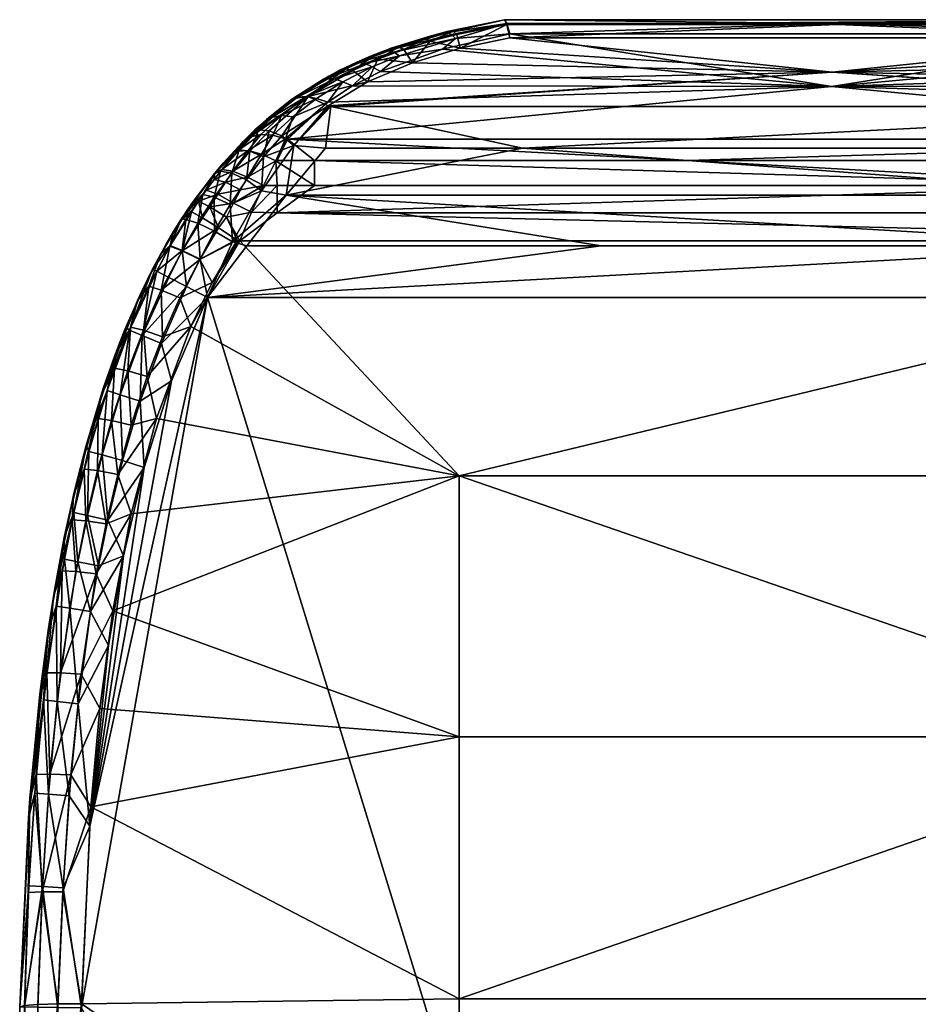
# Model space of a CAD drawing. Header units: metres. Extents: x -0.339 to 0.339, y -0.348 to 0.285.
# Tile 533 of 656: x -0.339 to -0.289, y 0.08 to 0.134. Entities that reach past the tile are written whole.
import ezdxf

# ---------------------------------------------------------------- set-up
doc = ezdxf.new("R2010")
doc.units = ezdxf.units.M
doc.header["$LTSCALE"] = 0.001
doc.header["$MEASUREMENT"] = 0

msp = doc.modelspace()

# ---------------------------------------------------------------- meshes
mesh = msp.add_polyface()
corners = [(-0.3164, 0.133078, 0.68952), (-0.318367, 0.132453, 0.68545), (-0.318409, 0.132437, 0.690208), (-0.319147, 0.131831, 0.68366), (-0.319473, 0.131949, 0.684316), (-0.31799, 0.132508, 0.684828), (-0.31724, 0.131646, 0.683037), (-0.316259, 0.132823, 0.684614), (-0.314611, 0.132438, 0.683827), (-0.314859, 0.132969, 0.690944), (-0.315079, 0.133196, 0.690408), (-0.318271, 0.13223, 0.691538), (-0.317712, 0.132368, 0.684175), (-0.316494, 0.132979, 0.685265), (-0.315328, 0.133362, 0.686259), (-0.312038, 0.133811, 0.689698), (-0.315328, 0.133362, 0.686259), (-0.314994, 0.133373, 0.685634), (-0.318569, 0.132316, 0.690959), (-0.315285, 0.133316, 0.689833), (-0.3164, 0.133078, 0.68952), (-0.312172, 0.134013, 0.688545), (-0.312175, 0.134013, 0.688487), (-0.312042, 0.133754, 0.685507), (-0.314796, 0.133205, 0.684985), (-0.318367, 0.132453, 0.68545), (-0.319704, 0.130592, 0.681986), (-0.312173, 0.134013, 0.686809), (-0.315585, 0.132395, 0.691725), (-0.317952, 0.132028, 0.692073), (-0.318997, 0.131152, 0.693227), (-0.311884, 0.133233, 0.690712), (-0.320187, 0.131656, 0.691689), (-0.319551, 0.131998, 0.690208), (-0.318409, 0.132437, 0.690208), (-0.328516, 0.118726, 0.676634), (-0.32635, 0.121559, 0.676889), (-0.306855, 0.121559, 0.676889), (-0.302079, 0.126264, 0.698757), (-0.324117, 0.127431, 0.697725), (-0.322631, 0.126264, 0.698757), (-0.294162, 0.130332, 0.694219), (-0.3219, 0.129475, 0.695255), (-0.324117, 0.127431, 0.697725)]
mesh.append_faces([[corners[k] for k in face] for face in [(0, 1, 2, 2), (3, 4, 5, 5), (6, 7, 8, 8), (9, 10, 11, 11), (7, 12, 13, 13), (14, 1, 0, 0), (15, 10, 9, 9), (16, 17, 13, 13), (7, 6, 12, 12), (18, 19, 20, 20), (21, 20, 19, 19), (22, 14, 0, 0), (23, 8, 24, 24), (16, 13, 25, 25), (25, 5, 4, 4), (18, 11, 10, 10), (26, 3, 6, 6), (16, 27, 17, 17), (28, 29, 30, 30), (28, 31, 9, 9), (17, 7, 13, 13), (17, 23, 24, 24), (18, 32, 11, 11), (33, 2, 1, 1), (34, 18, 20, 20), (29, 9, 11, 11), (29, 28, 9, 9), (18, 10, 19, 19), (35, 36, 37, 37), (13, 5, 25, 25), (13, 12, 5, 5), (3, 12, 6, 6), (3, 5, 12, 12), (8, 7, 24, 24), (17, 24, 7, 7), (38, 39, 40, 40), (41, 42, 43, 43)]])
mesh = msp.add_polyface()
corners = [(-0.275832, 0.133233, 0.690712), (-0.311884, 0.133233, 0.690712), (-0.294162, 0.130332, 0.694219), (-0.311187, 0.126944, 0.678937), (-0.276529, 0.124346, 0.677665), (-0.324184, 0.124346, 0.677665), (-0.306855, 0.121559, 0.676889), (-0.276529, 0.121559, 0.676889), (-0.322631, 0.126264, 0.698757), (-0.322631, 0.124891, 0.699556), (-0.277416, 0.124891, 0.699556), (-0.312042, 0.133754, 0.685507), (-0.293858, 0.133753, 0.685506), (-0.311884, 0.133014, 0.684401), (-0.26598, 0.129232, 0.680629), (-0.321736, 0.129232, 0.680629), (-0.328516, 0.118726, 0.676634), (-0.312172, 0.134013, 0.688545), (-0.312038, 0.133811, 0.689698), (-0.293858, 0.133812, 0.689696), (-0.260974, 0.121843, 0.700271), (-0.324687, 0.123387, 0.700067), (-0.326742, 0.121843, 0.700271), (-0.312175, 0.134013, 0.686856), (-0.312175, 0.134013, 0.688487), (-0.293858, 0.134013, 0.687677), (-0.312172, 0.134013, 0.688545), (-0.315285, 0.133316, 0.689833), (-0.312038, 0.133811, 0.689698), (-0.315585, 0.132395, 0.691725), (-0.275832, 0.133014, 0.684401), (-0.311884, 0.133233, 0.690712), (-0.275832, 0.133233, 0.690712), (-0.318997, 0.131152, 0.693227), (-0.314859, 0.132969, 0.690944), (-0.311884, 0.133233, 0.690712), (-0.312042, 0.133754, 0.685507), (-0.314994, 0.133373, 0.685634), (-0.312173, 0.134013, 0.686809), (-0.312173, 0.134013, 0.686809), (-0.275543, 0.134013, 0.686809), (-0.312175, 0.134013, 0.688487), (-0.312175, 0.134013, 0.686856), (-0.315328, 0.133362, 0.686259), (-0.311884, 0.133014, 0.684401), (-0.314611, 0.132438, 0.683827), (-0.32053, 0.130363, 0.694181), (-0.315079, 0.133196, 0.690408), (-0.302079, 0.126264, 0.698757), (-0.312175, 0.134013, 0.688487), (-0.3164, 0.133078, 0.68952), (-0.312175, 0.134013, 0.686856), (-0.315328, 0.133362, 0.686259), (-0.312172, 0.134013, 0.688545), (-0.312173, 0.134013, 0.686809), (-0.275543, 0.134013, 0.686809), (-0.321736, 0.129232, 0.680629), (-0.321884, 0.129268, 0.680664), (-0.294138, 0.131123, 0.682515), (-0.311884, 0.133014, 0.684401), (-0.275832, 0.133014, 0.684401), (-0.314611, 0.132438, 0.683827), (-0.319704, 0.130592, 0.681986), (-0.31724, 0.131646, 0.683037), (-0.3219, 0.129475, 0.695255)]
mesh.append_faces([[corners[k] for k in face] for face in [(0, 1, 2, 2), (3, 4, 5, 5), (6, 5, 7, 7), (8, 9, 10, 10), (11, 12, 13, 13), (14, 3, 15, 15), (16, 6, 7, 7), (17, 18, 19, 19), (20, 21, 22, 22), (23, 24, 25, 25), (26, 27, 28, 28), (1, 29, 2, 2), (9, 21, 10, 10), (30, 13, 12, 12), (31, 32, 19, 19), (29, 33, 2, 2), (28, 34, 35, 35), (36, 37, 38, 38), (39, 40, 11, 11), (18, 31, 19, 19), (41, 42, 43, 43), (44, 45, 36, 36), (33, 46, 2, 2), (27, 47, 28, 28), (48, 8, 10, 10), (49, 50, 26, 26), (51, 38, 52, 52), (24, 53, 25, 25), (54, 23, 25, 25), (55, 54, 25, 25), (56, 57, 58, 58), (59, 60, 58, 58), (61, 59, 58, 58), (57, 62, 58, 58), (62, 63, 58, 58), (63, 61, 58, 58), (46, 64, 2, 2)]])
mesh = msp.add_polyface()
corners = [(-0.270518, 0.131661, 0.683052), (-0.268055, 0.130614, 0.682008), (-0.294138, 0.131123, 0.682515), (-0.275832, 0.133233, 0.690712), (-0.27341, 0.133102, 0.690784), (-0.275677, 0.133812, 0.689697), (-0.302079, 0.126264, 0.698757), (-0.277416, 0.124891, 0.699556), (-0.277416, 0.126264, 0.698757), (-0.328516, 0.118726, 0.676634), (-0.276529, 0.121559, 0.676889), (-0.259199, 0.118726, 0.676634), (-0.324687, 0.123387, 0.700067), (-0.260974, 0.121843, 0.700271), (-0.277416, 0.123387, 0.700067), (-0.312172, 0.134013, 0.688545), (-0.275544, 0.134013, 0.688545), (-0.293858, 0.134013, 0.687677), (-0.324117, 0.127431, 0.697725), (-0.263598, 0.127431, 0.697725), (-0.294162, 0.130332, 0.694219), (-0.324117, 0.127431, 0.697725), (-0.263598, 0.127431, 0.697725), (-0.324184, 0.124346, 0.677665), (-0.276529, 0.124346, 0.677665), (-0.312042, 0.133754, 0.685507), (-0.275543, 0.134013, 0.686809), (-0.293858, 0.133753, 0.685506), (-0.275544, 0.134013, 0.688545), (-0.312172, 0.134013, 0.688545), (-0.293858, 0.133812, 0.689696), (-0.272119, 0.132392, 0.691729), (-0.275832, 0.133233, 0.690712), (-0.265832, 0.129268, 0.680664), (-0.273204, 0.133331, 0.690249), (-0.275544, 0.134013, 0.688545), (-0.273011, 0.133456, 0.689674), (-0.272411, 0.133368, 0.686264), (-0.273445, 0.133327, 0.685103), (-0.275543, 0.134013, 0.686809), (-0.275832, 0.133014, 0.684401), (-0.27312, 0.132442, 0.683831), (-0.275674, 0.133753, 0.685505), (-0.275832, 0.133014, 0.684401), (-0.26598, 0.129232, 0.680629), (-0.275541, 0.134013, 0.686856), (-0.275541, 0.134013, 0.688487), (-0.275541, 0.134013, 0.688487), (-0.275541, 0.134013, 0.686856), (-0.275543, 0.134013, 0.686809), (-0.321736, 0.129232, 0.680629), (-0.275677, 0.133812, 0.689697), (-0.275832, 0.133233, 0.690712), (-0.275674, 0.133753, 0.685505), (-0.275832, 0.133014, 0.684401), (-0.268735, 0.13116, 0.693218), (-0.267202, 0.130372, 0.69417), (-0.276529, 0.126944, 0.678937), (-0.311187, 0.126944, 0.678937), (-0.26598, 0.129232, 0.680629)]
mesh.append_faces([[corners[k] for k in face] for face in [(0, 1, 2, 2), (3, 4, 5, 5), (6, 7, 8, 8), (9, 10, 11, 11), (12, 13, 14, 14), (15, 16, 17, 17), (18, 6, 19, 19), (20, 21, 22, 22), (10, 23, 24, 24), (25, 26, 27, 27), (19, 6, 8, 8), (28, 29, 30, 30), (31, 32, 20, 20), (12, 14, 7, 7), (33, 2, 1, 1), (4, 34, 5, 5), (35, 5, 36, 36), (37, 38, 39, 39), (40, 41, 2, 2), (41, 0, 2, 2), (42, 39, 38, 38), (43, 42, 38, 38), (33, 44, 2, 2), (45, 37, 39, 39), (46, 35, 36, 36), (16, 47, 17, 17), (48, 17, 47, 47), (48, 49, 17, 17), (50, 2, 44, 44), (28, 30, 51, 51), (52, 51, 30, 30), (26, 53, 27, 27), (54, 27, 53, 53), (55, 31, 20, 20), (56, 55, 20, 20), (57, 58, 59, 59), (57, 24, 58, 58)]])
mesh = msp.add_polyface()
corners = [(-0.271303, 0.133075, 0.689524), (-0.269297, 0.132434, 0.690211), (-0.269399, 0.13247, 0.685465), (-0.269399, 0.13247, 0.685465), (-0.271045, 0.132702, 0.684497), (-0.272411, 0.133368, 0.686264), (-0.273445, 0.133327, 0.685103), (-0.272411, 0.133368, 0.686264), (-0.275832, 0.133233, 0.690712), (-0.272119, 0.132392, 0.691729), (-0.27341, 0.133102, 0.690784), (-0.273011, 0.133456, 0.689674), (-0.27032, 0.132719, 0.690508), (-0.271303, 0.133075, 0.689524), (-0.27312, 0.132442, 0.683831), (-0.275832, 0.133014, 0.684401), (-0.275541, 0.134013, 0.688487), (-0.270861, 0.132405, 0.691621), (-0.270581, 0.132618, 0.691086), (-0.273204, 0.133331, 0.690249), (-0.294162, 0.130332, 0.694219), (-0.263598, 0.127431, 0.697725), (-0.26582, 0.129478, 0.695251), (-0.268735, 0.13116, 0.693218), (-0.275541, 0.134013, 0.688487), (-0.275541, 0.134013, 0.686856), (-0.270518, 0.131661, 0.683052), (-0.269297, 0.132434, 0.690211), (-0.268383, 0.132021, 0.691287), (-0.268676, 0.131875, 0.683702), (-0.275677, 0.133812, 0.689697), (-0.268706, 0.131947, 0.691868), (-0.269053, 0.131753, 0.692402), (-0.263956, 0.127095, 0.679029), (-0.262167, 0.124602, 0.677765), (-0.276529, 0.126944, 0.678937), (-0.276529, 0.124346, 0.677665), (-0.26057, 0.121772, 0.67693), (-0.276529, 0.121559, 0.676889), (-0.261619, 0.123417, 0.70006), (-0.262282, 0.124889, 0.699557), (-0.277416, 0.123387, 0.700067), (-0.277416, 0.124891, 0.699556), (-0.262953, 0.126243, 0.698772), (-0.277416, 0.126264, 0.698757), (-0.267202, 0.130372, 0.69417)]
mesh.append_faces([[corners[k] for k in face] for face in [(0, 1, 2, 2), (3, 4, 5, 5), (5, 4, 6, 6), (7, 0, 2, 2), (8, 9, 10, 10), (11, 12, 13, 13), (14, 6, 4, 4), (14, 15, 6, 6), (16, 11, 13, 13), (17, 18, 19, 19), (20, 21, 22, 22), (9, 23, 17, 17), (24, 0, 7, 7), (12, 19, 18, 18), (25, 24, 7, 7), (14, 4, 26, 26), (13, 12, 27, 27), (28, 27, 12, 12), (28, 12, 18, 18), (4, 3, 29, 29), (4, 29, 26, 26), (30, 19, 11, 11), (11, 19, 12, 12), (10, 17, 19, 19), (10, 9, 17, 17), (31, 18, 32, 32), (28, 18, 31, 31), (33, 34, 35, 35), (35, 34, 36, 36), (37, 38, 36, 36), (17, 23, 32, 32), (17, 32, 18, 18), (39, 40, 41, 41), (42, 43, 44, 44), (40, 43, 42, 42), (41, 40, 42, 42), (45, 20, 22, 22)]])
mesh = msp.add_polyface()
corners = [(-0.318997, 0.131152, 0.693227), (-0.319452, 0.131416, 0.692805), (-0.32053, 0.130363, 0.694181), (-0.321231, 0.131229, 0.684399), (-0.323813, 0.129667, 0.683108), (-0.321836, 0.13091, 0.690208), (-0.323786, 0.129687, 0.693009), (-0.321953, 0.130764, 0.692658), (-0.322143, 0.130737, 0.691963), (-0.317952, 0.132028, 0.692073), (-0.319835, 0.131598, 0.692272), (-0.320902, 0.131304, 0.683733), (-0.320524, 0.131216, 0.683073), (-0.322977, 0.129793, 0.68173), (-0.320339, 0.131657, 0.691025), (-0.319704, 0.130592, 0.681986), (-0.323813, 0.129667, 0.683108), (-0.320187, 0.131656, 0.691689), (-0.318409, 0.132437, 0.690208), (-0.320339, 0.131657, 0.691025), (-0.318569, 0.132316, 0.690959), (-0.321884, 0.129268, 0.680664), (-0.32153, 0.130751, 0.693246), (-0.319551, 0.131998, 0.690208), (-0.318367, 0.132453, 0.68545), (-0.318367, 0.132453, 0.68545), (-0.319473, 0.131949, 0.684316), (-0.321231, 0.131229, 0.684399), (-0.319147, 0.131831, 0.68366), (-0.323565, 0.129746, 0.693748), (-0.321067, 0.130601, 0.693778), (-0.3219, 0.129475, 0.695255), (-0.323071, 0.129791, 0.694344), (-0.318271, 0.13223, 0.691538), (-0.318409, 0.132437, 0.690208), (-0.323964, 0.129558, 0.690209), (-0.322143, 0.130737, 0.691963)]
mesh.append_faces([[corners[k] for k in face] for face in [(0, 1, 2, 2), (3, 4, 5, 5), (6, 7, 8, 8), (9, 10, 1, 1), (11, 12, 13, 13), (14, 3, 5, 5), (13, 12, 15, 15), (16, 11, 13, 13), (7, 17, 8, 8), (18, 19, 20, 20), (21, 13, 15, 15), (1, 10, 22, 22), (9, 1, 0, 0), (23, 24, 3, 3), (7, 22, 10, 10), (25, 26, 27, 27), (16, 27, 11, 11), (7, 10, 17, 17), (28, 12, 26, 26), (28, 15, 12, 12), (7, 29, 22, 22), (7, 6, 29, 29), (19, 8, 17, 17), (2, 30, 31, 31), (20, 19, 17, 17), (30, 22, 32, 32), (22, 29, 32, 32), (9, 33, 10, 10), (33, 17, 10, 10), (11, 26, 12, 12), (11, 27, 26, 26), (30, 1, 22, 22), (30, 2, 1, 1), (23, 3, 14, 14), (34, 23, 14, 14), (5, 35, 36, 36), (14, 5, 36, 36)]])
mesh = msp.add_polyface()
corners = [(-0.322523, 0.129681, 0.694874), (-0.324443, 0.12874, 0.695549), (-0.323821, 0.128673, 0.696077), (-0.321736, 0.129232, 0.680629), (-0.311187, 0.126944, 0.678937), (-0.322018, 0.126944, 0.678937), (-0.321884, 0.129268, 0.680664), (-0.324437, 0.127613, 0.679521), (-0.322977, 0.129793, 0.68173), (-0.325125, 0.127903, 0.680212), (-0.3219, 0.129475, 0.695255), (-0.324184, 0.124346, 0.677665), (-0.32569, 0.127959, 0.681056), (-0.323813, 0.129667, 0.683108), (-0.323071, 0.129791, 0.694344), (-0.323764, 0.127089, 0.679026), (-0.325908, 0.127943, 0.690209), (-0.323964, 0.129558, 0.690209), (-0.323813, 0.129667, 0.683108), (-0.324995, 0.128636, 0.694946), (-0.323565, 0.129746, 0.693748), (-0.321836, 0.13091, 0.690208), (-0.324227, 0.12745, 0.697702), (-0.323786, 0.129687, 0.693009), (-0.325266, 0.128521, 0.694183), (-0.321067, 0.130601, 0.693778), (-0.306855, 0.121559, 0.676889), (-0.32635, 0.121559, 0.676889), (-0.321736, 0.129232, 0.680629), (-0.321815, 0.129239, 0.680636), (-0.32493, 0.127662, 0.697281), (-0.324227, 0.12745, 0.697702), (-0.324117, 0.127431, 0.697725), (-0.3219, 0.129475, 0.695255), (-0.323786, 0.129687, 0.693009), (-0.322143, 0.130737, 0.691963), (-0.325266, 0.128521, 0.694183), (-0.323764, 0.127089, 0.679026), (-0.324117, 0.127431, 0.697725), (-0.324174, 0.127436, 0.69772), (-0.324762, 0.126245, 0.69877), (-0.324227, 0.12745, 0.697702), (-0.321815, 0.129239, 0.680636), (-0.321884, 0.129268, 0.680664), (-0.321736, 0.129232, 0.680629), (-0.324687, 0.126264, 0.698757), (-0.322631, 0.126264, 0.698757), (-0.324117, 0.127431, 0.697725), (-0.324762, 0.126245, 0.69877), (-0.322631, 0.124891, 0.699556), (-0.324174, 0.127436, 0.69772), (-0.324687, 0.124891, 0.699556), (-0.324687, 0.123387, 0.700067)]
mesh.append_faces([[corners[k] for k in face] for face in [(0, 1, 2, 2), (3, 4, 5, 5), (6, 7, 8, 8), (7, 9, 8, 8), (0, 2, 10, 10), (5, 4, 11, 11), (8, 12, 13, 13), (0, 14, 1, 1), (7, 6, 15, 15), (16, 17, 18, 18), (19, 14, 20, 20), (19, 1, 14, 14), (21, 18, 17, 17), (22, 10, 2, 2), (23, 24, 20, 20), (25, 0, 10, 10), (25, 14, 0, 0), (26, 27, 11, 11), (28, 15, 29, 29), (30, 2, 1, 1), (22, 2, 30, 30), (31, 32, 33, 33), (34, 35, 17, 17), (36, 34, 17, 17), (3, 5, 37, 37), (37, 5, 11, 11), (38, 39, 40, 40), (29, 15, 6, 6), (39, 41, 40, 40), (42, 43, 44, 44), (45, 46, 47, 47), (48, 49, 46, 46), (50, 32, 31, 31), (51, 49, 48, 48), (51, 52, 49, 49), (45, 48, 46, 46), (48, 45, 47, 47)]])
mesh = msp.add_polyface()
corners = [(-0.32609, 0.12777, 0.681926), (-0.323813, 0.129667, 0.683108), (-0.32569, 0.127959, 0.681056), (-0.323764, 0.127089, 0.679026), (-0.325551, 0.124599, 0.677764), (-0.32543, 0.126455, 0.678818), (-0.325266, 0.128521, 0.694183), (-0.325908, 0.127943, 0.690209), (-0.326602, 0.127264, 0.695471), (-0.324227, 0.12745, 0.697702), (-0.32493, 0.127662, 0.697281), (-0.325541, 0.126614, 0.698336), (-0.328144, 0.125536, 0.696501), (-0.327736, 0.125762, 0.697487), (-0.326886, 0.126773, 0.696863), (-0.326281, 0.126807, 0.697672), (-0.324995, 0.128636, 0.694946), (-0.323565, 0.129746, 0.693748), (-0.325266, 0.128521, 0.694183), (-0.325125, 0.127903, 0.680212), (-0.326182, 0.126781, 0.679537), (-0.325588, 0.127702, 0.696745), (-0.326602, 0.127264, 0.695471), (-0.327666, 0.126107, 0.690209), (-0.322977, 0.129793, 0.68173), (-0.326602, 0.127264, 0.695471), (-0.328144, 0.125536, 0.696501), (-0.326778, 0.126858, 0.680447), (-0.328126, 0.125558, 0.680951), (-0.327118, 0.125679, 0.698434), (-0.326312, 0.125345, 0.699166), (-0.324437, 0.127613, 0.679521), (-0.324762, 0.126245, 0.69877), (-0.327189, 0.125559, 0.678937), (-0.323964, 0.129558, 0.690209), (-0.326375, 0.125196, 0.678196), (-0.326158, 0.127566, 0.696129), (-0.324443, 0.12874, 0.695549), (-0.326158, 0.127566, 0.696129), (-0.325588, 0.127702, 0.696745), (-0.32493, 0.127662, 0.697281), (-0.32609, 0.12777, 0.681926), (-0.328126, 0.125558, 0.680951), (-0.323813, 0.129667, 0.683108)]
mesh.append_faces([[corners[k] for k in face] for face in [(0, 1, 2, 2), (3, 4, 5, 5), (6, 7, 8, 8), (9, 10, 11, 11), (12, 13, 14, 14), (15, 14, 13, 13), (16, 17, 18, 18), (19, 5, 20, 20), (15, 21, 14, 14), (15, 11, 10, 10), (22, 16, 18, 18), (7, 23, 8, 8), (19, 20, 2, 2), (24, 19, 2, 2), (25, 12, 14, 14), (8, 23, 26, 26), (0, 27, 28, 28), (29, 30, 11, 11), (31, 5, 19, 19), (31, 3, 5, 5), (32, 9, 11, 11), (15, 29, 11, 11), (27, 20, 33, 33), (27, 2, 20, 20), (0, 2, 27, 27), (21, 15, 10, 10), (7, 6, 34, 34), (5, 35, 20, 20), (16, 36, 37, 37), (22, 36, 16, 16), (38, 25, 14, 14), (21, 38, 14, 14), (39, 40, 37, 37), (36, 39, 37, 37), (41, 42, 23, 23), (7, 41, 23, 23), (7, 43, 41, 41)]])
mesh = msp.add_polyface()
corners = [(-0.325432, 0.124891, 0.699556), (-0.326698, 0.124654, 0.699486), (-0.327085, 0.123922, 0.69974), (-0.329235, 0.124099, 0.69021), (-0.328126, 0.125558, 0.680951), (-0.329951, 0.123042, 0.680282), (-0.327118, 0.125679, 0.698434), (-0.327539, 0.125062, 0.698733), (-0.326312, 0.125345, 0.699166), (-0.328162, 0.125214, 0.697726), (-0.326778, 0.126858, 0.680447), (-0.327189, 0.125559, 0.678937), (-0.327809, 0.125668, 0.679909), (-0.324762, 0.126245, 0.69877), (-0.328144, 0.125536, 0.696501), (-0.327666, 0.126107, 0.690209), (-0.328126, 0.125558, 0.680951), (-0.328787, 0.12439, 0.679458), (-0.329951, 0.123042, 0.680282), (-0.327962, 0.124406, 0.698976), (-0.326375, 0.125196, 0.678196), (-0.327275, 0.123835, 0.677672), (-0.325551, 0.124599, 0.677764), (-0.328147, 0.124239, 0.678428), (-0.329012, 0.124026, 0.698054), (-0.328588, 0.124635, 0.697916), (-0.329635, 0.12352, 0.696875), (-0.328144, 0.125536, 0.696501), (-0.328385, 0.12371, 0.699158), (-0.325541, 0.126614, 0.698336), (-0.326281, 0.126807, 0.697672), (-0.327736, 0.125762, 0.697487), (-0.326182, 0.126781, 0.679537), (-0.32543, 0.126455, 0.678818), (-0.323764, 0.127089, 0.679026), (-0.324184, 0.124346, 0.677665), (-0.325551, 0.124599, 0.677764), (-0.329635, 0.12352, 0.696875), (-0.325432, 0.124891, 0.699556), (-0.326097, 0.123417, 0.70006), (-0.324687, 0.124891, 0.699556), (-0.324762, 0.126245, 0.69877)]
mesh.append_faces([[corners[k] for k in face] for face in [(0, 1, 2, 2), (3, 4, 5, 5), (6, 7, 8, 8), (9, 7, 6, 6), (10, 11, 12, 12), (13, 8, 0, 0), (3, 14, 15, 15), (10, 12, 16, 16), (16, 17, 18, 18), (19, 2, 1, 1), (11, 20, 21, 21), (21, 20, 22, 22), (23, 11, 21, 21), (23, 12, 11, 11), (24, 19, 25, 25), (26, 25, 27, 27), (24, 28, 19, 19), (19, 28, 2, 2), (13, 29, 8, 8), (30, 31, 6, 6), (11, 32, 20, 20), (33, 22, 20, 20), (25, 9, 27, 27), (9, 25, 7, 7), (34, 35, 36, 36), (17, 12, 23, 23), (17, 16, 12, 12), (3, 15, 4, 4), (7, 1, 8, 8), (0, 8, 1, 1), (37, 14, 3, 3), (25, 19, 7, 7), (19, 1, 7, 7), (9, 6, 31, 31), (9, 31, 27, 27), (38, 39, 40, 40), (38, 40, 41, 41)]])
mesh = msp.add_polyface()
corners = [(-0.329908, 0.121313, 0.677754), (-0.329058, 0.122816, 0.678026), (-0.328928, 0.120825, 0.67699), (-0.32813, 0.12237, 0.677263), (-0.328273, 0.119547, 0.700515), (-0.326883, 0.121883, 0.700267), (-0.328946, 0.120816, 0.700155), (-0.327142, 0.12178, 0.676931), (-0.328517, 0.118726, 0.676634), (-0.326742, 0.121843, 0.700271), (-0.326097, 0.123417, 0.70006), (-0.327471, 0.12315, 0.699924), (-0.329012, 0.124026, 0.698054), (-0.328588, 0.124635, 0.697916), (-0.329635, 0.12352, 0.696875), (-0.327275, 0.123835, 0.677672), (-0.325551, 0.124599, 0.677764), (-0.32792, 0.122559, 0.699953), (-0.328385, 0.12371, 0.699158), (-0.326883, 0.121883, 0.700267), (-0.325432, 0.124891, 0.699556), (-0.327085, 0.123922, 0.69974), (-0.328787, 0.12439, 0.679458), (-0.329713, 0.123022, 0.679108), (-0.329674, 0.11932, 0.676893), (-0.329925, 0.121293, 0.699391), (-0.32792, 0.122559, 0.699953), (-0.328147, 0.124239, 0.678428), (-0.328273, 0.119547, 0.700515), (-0.329447, 0.117117, 0.700766), (-0.326742, 0.121843, 0.700271), (-0.327142, 0.12178, 0.676931), (-0.325551, 0.124599, 0.677764), (-0.324184, 0.124346, 0.677665), (-0.328801, 0.123103, 0.699205), (-0.32635, 0.121559, 0.676889), (-0.328516, 0.118726, 0.676634), (-0.330047, 0.118711, 0.700374), (-0.328801, 0.123103, 0.699205), (-0.329401, 0.123438, 0.69813), (-0.326816, 0.121852, 0.70027), (-0.326883, 0.121883, 0.700267), (-0.324687, 0.124891, 0.699556), (-0.326097, 0.123417, 0.70006), (-0.324687, 0.123387, 0.700067), (-0.326742, 0.121843, 0.700271), (-0.326816, 0.121852, 0.70027), (-0.328516, 0.118726, 0.676634)]
mesh.append_faces([[corners[k] for k in face] for face in [(0, 1, 2, 2), (2, 1, 3, 3), (4, 5, 6, 6), (7, 2, 3, 3), (7, 8, 2, 2), (9, 10, 11, 11), (12, 13, 14, 14), (7, 15, 16, 16), (17, 11, 18, 18), (19, 11, 17, 17), (20, 21, 10, 10), (22, 1, 23, 23), (24, 2, 8, 8), (25, 6, 26, 26), (5, 26, 6, 6), (22, 27, 1, 1), (27, 3, 1, 1), (27, 15, 3, 3), (7, 3, 15, 15), (28, 29, 30, 30), (31, 32, 33, 33), (34, 25, 26, 26), (21, 11, 10, 10), (21, 18, 11, 11), (35, 31, 33, 33), (31, 35, 36, 36), (37, 4, 6, 6), (12, 38, 18, 18), (17, 18, 38, 38), (19, 9, 11, 11), (39, 38, 12, 12), (40, 41, 28, 28), (42, 43, 44, 44), (43, 45, 44, 44), (46, 9, 19, 19), (40, 28, 30, 30), (47, 8, 7, 7)]])
mesh = msp.add_polyface()
corners = [(-0.332119, 0.119105, 0.690211), (-0.330795, 0.121655, 0.69021), (-0.331541, 0.12028, 0.680034), (-0.329925, 0.121293, 0.699391), (-0.330593, 0.121555, 0.69827), (-0.331066, 0.119121, 0.699612), (-0.329908, 0.121313, 0.677754), (-0.329713, 0.123022, 0.679108), (-0.329058, 0.122816, 0.678026), (-0.329951, 0.123042, 0.680282), (-0.330575, 0.121584, 0.678878), (-0.329401, 0.123438, 0.69813), (-0.330018, 0.122937, 0.696931), (-0.330387, 0.122346, 0.696987), (-0.328946, 0.120816, 0.700155), (-0.331541, 0.12028, 0.680034), (-0.329235, 0.124099, 0.69021), (-0.329951, 0.123042, 0.680282), (-0.330655, 0.119825, 0.67763), (-0.33212, 0.116633, 0.67763), (-0.331311, 0.120162, 0.678733), (-0.328787, 0.12439, 0.679458), (-0.332371, 0.118562, 0.697344), (-0.331758, 0.119337, 0.698487), (-0.331112, 0.121088, 0.697105), (-0.328928, 0.120825, 0.67699), (-0.329674, 0.11932, 0.676893), (-0.330655, 0.119825, 0.67763), (-0.331311, 0.120162, 0.678733), (-0.328801, 0.123103, 0.699205), (-0.331112, 0.121088, 0.697105), (-0.332371, 0.118562, 0.697344), (-0.330387, 0.122346, 0.696987), (-0.330018, 0.122937, 0.696931), (-0.330047, 0.118711, 0.700374), (-0.329401, 0.123438, 0.69813), (-0.329012, 0.124026, 0.698054), (-0.329635, 0.12352, 0.696875), (-0.331081, 0.121145, 0.6971), (-0.331081, 0.121145, 0.6971), (-0.329635, 0.12352, 0.696875), (-0.329829, 0.123229, 0.696903), (-0.329829, 0.123229, 0.696903), (-0.329635, 0.12352, 0.696875)]
mesh.append_faces([[corners[k] for k in face] for face in [(0, 1, 2, 2), (3, 4, 5, 5), (6, 7, 8, 8), (9, 7, 10, 10), (11, 4, 3, 3), (12, 13, 4, 4), (6, 10, 7, 7), (3, 5, 14, 14), (11, 12, 4, 4), (15, 9, 10, 10), (16, 17, 1, 1), (17, 2, 1, 1), (18, 19, 20, 20), (21, 7, 9, 9), (22, 23, 24, 24), (6, 25, 26, 26), (27, 28, 6, 6), (27, 6, 26, 26), (23, 4, 24, 24), (23, 5, 4, 4), (6, 28, 10, 10), (28, 15, 10, 10), (29, 11, 3, 3), (30, 0, 31, 31), (0, 30, 1, 1), (32, 33, 1, 1), (16, 1, 33, 33), (34, 14, 5, 5), (35, 36, 37, 37), (13, 38, 4, 4), (39, 32, 1, 1), (40, 41, 11, 11), (42, 43, 16, 16), (41, 12, 11, 11), (42, 16, 33, 33), (38, 24, 4, 4), (30, 39, 1, 1)]])
mesh = msp.add_polyface()
corners = [(-0.326742, 0.121843, 0.700271), (-0.314662, 0.108908, 0.701566), (-0.260974, 0.121843, 0.700271), (-0.330047, 0.118711, 0.700374), (-0.331066, 0.119121, 0.699612), (-0.331004, 0.116562, 0.700593), (-0.273062, 0.094528, 0.702785), (-0.253999, 0.101594, 0.702215), (-0.273062, 0.108908, 0.701566), (-0.329447, 0.117117, 0.700766), (-0.314662, 0.094528, 0.702785), (-0.333736, 0.101474, 0.702225), (-0.331327, 0.112056, 0.701268), (-0.332721, 0.106809, 0.701759), (-0.331541, 0.12028, 0.680034), (-0.331311, 0.120162, 0.678733), (-0.33282, 0.11692, 0.678783), (-0.33445, 0.096089, 0.702664), (-0.331758, 0.119337, 0.698487), (-0.332371, 0.118562, 0.697344), (-0.33276, 0.117095, 0.698704), (-0.329447, 0.117117, 0.700766), (-0.259446, 0.119551, 0.700514), (-0.330509, 0.114141, 0.676634), (-0.331053, 0.116195, 0.676873), (-0.328517, 0.118726, 0.676634), (-0.332051, 0.116917, 0.699832), (-0.33223, 0.113008, 0.676873), (-0.33212, 0.116633, 0.67763), (-0.332914, 0.114677, 0.700051), (-0.332718, 0.111696, 0.701071), (-0.331843, 0.114372, 0.700811), (-0.331327, 0.112056, 0.701268), (-0.330509, 0.114141, 0.676634), (-0.328516, 0.118726, 0.676634), (-0.334999, 0.089618, 0.676634), (-0.332012, 0.109369, 0.676634), (-0.330655, 0.119825, 0.67763), (-0.329674, 0.11932, 0.676893), (-0.328273, 0.119547, 0.700515), (-0.333205, 0.109754, 0.676873), (-0.328517, 0.118726, 0.676634)]
mesh.append_faces([[corners[k] for k in face] for face in [(0, 1, 2, 2), (3, 4, 5, 5), (6, 7, 8, 8), (3, 5, 9, 9), (10, 1, 11, 11), (12, 13, 1, 1), (14, 15, 16, 16), (17, 10, 11, 11), (18, 19, 20, 20), (0, 21, 1, 1), (22, 2, 8, 8), (23, 24, 25, 25), (18, 20, 26, 26), (23, 27, 24, 24), (28, 24, 27, 27), (29, 30, 31, 31), (32, 31, 30, 30), (28, 16, 15, 15), (9, 31, 32, 32), (21, 12, 1, 1), (33, 34, 35, 35), (36, 27, 23, 23), (37, 38, 28, 28), (13, 11, 1, 1), (18, 26, 4, 4), (26, 5, 4, 4), (39, 3, 9, 9), (28, 38, 24, 24), (38, 25, 24, 24), (1, 8, 2, 2), (1, 6, 8, 8), (26, 29, 31, 31), (36, 40, 27, 27), (10, 6, 1, 1), (9, 5, 31, 31), (26, 31, 5, 5), (41, 34, 33, 33)]])
mesh = msp.add_polyface()
corners = [(-0.332371, 0.118562, 0.697344), (-0.334395, 0.113298, 0.697833), (-0.33276, 0.117095, 0.698704), (-0.33212, 0.116633, 0.67763), (-0.333324, 0.11337, 0.67763), (-0.33282, 0.11692, 0.678783), (-0.334317, 0.110055, 0.67763), (-0.333205, 0.109754, 0.676873), (-0.334011, 0.106469, 0.676873), (-0.331327, 0.112056, 0.701268), (-0.333467, 0.108984, 0.701325), (-0.332721, 0.106809, 0.701759), (-0.332012, 0.109369, 0.676634), (-0.332914, 0.114677, 0.700051), (-0.333809, 0.11195, 0.700311), (-0.332718, 0.111696, 0.701071), (-0.332119, 0.119105, 0.690211), (-0.331541, 0.12028, 0.680034), (-0.333012, 0.117082, 0.680034), (-0.334042, 0.113609, 0.678783), (-0.33223, 0.113008, 0.676873), (-0.333145, 0.104499, 0.676634), (-0.333634, 0.114822, 0.69892), (-0.333324, 0.116304, 0.680034), (-0.334242, 0.113764, 0.690212), (-0.333012, 0.117082, 0.680034), (-0.331541, 0.12028, 0.680034), (-0.333623, 0.115521, 0.680034), (-0.332012, 0.109369, 0.676634), (-0.330509, 0.114141, 0.676634), (-0.334999, 0.089618, 0.676634), (-0.334647, 0.103506, 0.701816), (-0.333736, 0.101474, 0.702225), (-0.33398, 0.099568, 0.676634), (-0.334965, 0.10143, 0.676873), (-0.333145, 0.104499, 0.676634), (-0.334573, 0.109194, 0.700567), (-0.332051, 0.116917, 0.699832), (-0.332371, 0.118562, 0.697344), (-0.334395, 0.113298, 0.697833), (-0.333475, 0.115913, 0.680034), (-0.333324, 0.116304, 0.680034), (-0.334106, 0.106253, 0.701574), (-0.33355, 0.115717, 0.680034), (-0.333475, 0.115913, 0.680034), (-0.33355, 0.115717, 0.680034)]
mesh.append_faces([[corners[k] for k in face] for face in [(0, 1, 2, 2), (3, 4, 5, 5), (6, 7, 8, 8), (9, 10, 11, 11), (12, 8, 7, 7), (13, 14, 15, 15), (16, 17, 18, 18), (19, 5, 4, 4), (3, 20, 4, 4), (21, 8, 12, 12), (22, 14, 13, 13), (16, 23, 24, 24), (25, 26, 5, 5), (19, 27, 5, 5), (28, 29, 30, 30), (11, 31, 32, 32), (33, 34, 21, 21), (35, 28, 30, 30), (36, 10, 14, 14), (6, 4, 7, 7), (22, 2, 1, 1), (22, 13, 2, 2), (37, 2, 13, 13), (16, 24, 38, 38), (9, 15, 10, 10), (14, 10, 15, 15), (38, 24, 39, 39), (4, 20, 7, 7), (23, 40, 24, 24), (25, 5, 41, 41), (11, 10, 42, 42), (36, 42, 10, 10), (43, 44, 5, 5), (16, 18, 23, 23), (44, 41, 5, 5), (40, 45, 24, 24), (27, 43, 5, 5)]])
mesh = msp.add_polyface()
corners = [(-0.337548, 0.096573, 0.678783), (-0.338034, 0.091442, 0.678783), (-0.338377, 0.090054, 0.680034), (-0.33763, 0.086005, 0.702403), (-0.337952, 0.092467, 0.700802), (-0.338387, 0.085966, 0.701256), (-0.336051, 0.092448, 0.702704), (-0.337197, 0.092489, 0.701948), (-0.33613, 0.091292, 0.676873), (-0.33565, 0.096359, 0.676873), (-0.334999, 0.089618, 0.676634), (-0.338377, 0.090054, 0.680034), (-0.338862, 0.079672, 0.680034), (-0.338296, 0.091155, 0.690215), (-0.33648, 0.085998, 0.70316), (-0.338307, 0.091004, 0.699658), (-0.337611, 0.08629, 0.67763), (-0.337279, 0.091382, 0.67763), (-0.337297, 0.100393, 0.680034), (-0.33646, 0.086229, 0.676873), (-0.33494, 0.090685, 0.703071), (-0.338862, 0.079672, 0.7004), (-0.335462, 0.079832, 0.703791), (-0.338862, 0.079672, 0.680034), (-0.338367, 0.086329, 0.678783), (-0.335462, 0.079628, 0.676634), (-0.338603, 0.079668, 0.678732), (-0.337753, 0.096884, 0.690214), (-0.334999, 0.089618, 0.676634), (-0.328516, 0.118726, 0.676634), (-0.335462, 0.079628, 0.676634), (-0.336765, 0.079645, 0.676894), (-0.337374, 0.09806, 0.700376), (-0.33778, 0.096647, 0.699239), (-0.337866, 0.079659, 0.67763), (-0.33445, 0.096089, 0.702664), (-0.33445, 0.096089, 0.702664), (-0.33494, 0.090685, 0.703071), (-0.314662, 0.094528, 0.702785), (-0.335482, 0.097978, 0.702277), (-0.336795, 0.096488, 0.67763), (-0.336765, 0.079833, 0.703531), (-0.33778, 0.096647, 0.699239), (-0.338307, 0.091004, 0.699658), (-0.338862, 0.079672, 0.700395)]
mesh.append_faces([[corners[k] for k in face] for face in [(0, 1, 2, 2), (3, 4, 5, 5), (3, 6, 7, 7), (8, 9, 10, 10), (11, 12, 13, 13), (3, 14, 6, 6), (15, 5, 4, 4), (16, 1, 17, 17), (0, 17, 1, 1), (18, 0, 2, 2), (19, 16, 17, 17), (3, 7, 4, 4), (20, 6, 14, 14), (15, 21, 5, 5), (20, 14, 22, 22), (23, 2, 24, 24), (25, 19, 10, 10), (24, 16, 26, 26), (11, 13, 27, 27), (28, 29, 30, 30), (19, 31, 16, 16), (32, 4, 7, 7), (15, 4, 33, 33), (31, 34, 16, 16), (35, 6, 20, 20), (36, 37, 38, 38), (6, 39, 7, 7), (24, 1, 16, 16), (24, 2, 1, 1), (8, 17, 40, 40), (0, 40, 17, 17), (3, 41, 14, 14), (42, 27, 13, 13), (19, 8, 10, 10), (19, 17, 8, 8), (42, 13, 43, 43), (44, 43, 13, 13)]])
mesh = msp.add_polyface()
corners = [(-0.252262, 0.079954, 0.676634), (-0.252262, -0.000063, 0.676634), (-0.293862, 0.005888, 0.676634), (-0.252262, 0.040014, 0.705306), (-0.252262, 0.060095, 0.704763), (-0.273062, 0.051237, 0.705058), (-0.314662, 0.007836, 0.705243), (-0.273062, 0.022306, 0.705414), (-0.314662, 0.022306, 0.705414), (-0.251011, 0.009876, 0.705042), (-0.251011, 0.0149, 0.705117), (-0.252262, 0.019925, 0.705401), (-0.335462, 0.079628, 0.676634), (-0.328516, 0.118726, 0.676634), (-0.259199, 0.118726, 0.676634), (-0.251011, 0.029975, 0.705171), (-0.252262, 0.040014, 0.705306), (-0.249858, 0.009889, 0.704285), (-0.251011, 0.040014, 0.705068), (-0.251011, 0.050074, 0.704851), (-0.249858, 0.040006, 0.704311), (-0.252262, -0.000063, 0.676634), (-0.251011, 0.05998, 0.676873), (-0.251011, 0.029951, 0.676873), (-0.252262, 0.079954, 0.676634), (-0.273062, 0.036774, 0.705352), (-0.314662, 0.036774, 0.705352), (-0.314662, 0.051237, 0.705058), (-0.252262, -0.000161, 0.705048), (-0.252262, 0.060095, 0.704763), (-0.251011, 0.019927, 0.705163), (-0.249858, 0.029971, 0.704414), (-0.249858, 0.050054, 0.704095), (-0.251011, 0.060094, 0.704524), (-0.273062, 0.065687, 0.704532), (-0.273062, 0.007836, 0.705243), (-0.252262, 0.019925, 0.705401), (-0.249858, 0.019932, 0.704406), (-0.251011, 0.007364, 0.704994), (-0.249858, 0.007379, 0.704238), (-0.335462, 0.020593, 0.705406), (-0.251011, 0.024946, 0.676873), (-0.251011, 0.019941, 0.676873), (-0.251011, 0.009932, 0.676873), (-0.251011, 0.014936, 0.676873)]
mesh.append_faces([[corners[k] for k in face] for face in [(0, 1, 2, 2), (3, 4, 5, 5), (6, 7, 8, 8), (9, 10, 11, 11), (12, 13, 2, 2), (14, 0, 2, 2), (11, 15, 16, 16), (9, 17, 10, 10), (16, 18, 19, 19), (18, 20, 19, 19), (21, 22, 23, 23), (24, 22, 21, 21), (25, 8, 7, 7), (25, 26, 8, 8), (25, 27, 26, 26), (28, 9, 11, 11), (16, 19, 29, 29), (11, 30, 15, 15), (31, 15, 30, 30), (19, 32, 33, 33), (16, 15, 18, 18), (31, 18, 15, 15), (34, 27, 5, 5), (25, 5, 27, 27), (6, 35, 7, 7), (25, 3, 5, 5), (3, 25, 36, 36), (35, 36, 7, 7), (25, 7, 36, 36), (37, 30, 10, 10), (30, 11, 10, 10), (38, 39, 9, 9), (26, 40, 8, 8), (41, 42, 21, 21), (43, 21, 44, 44), (41, 21, 23, 23), (44, 21, 42, 42)]])
mesh = msp.add_polyface()
corners = [(-0.259199, 0.118726, 0.676634), (-0.293862, 0.005888, 0.676634), (-0.328516, 0.118726, 0.676634), (-0.251764, 0.093577, 0.70262), (-0.251409, 0.089014, 0.702953), (-0.250619, 0.093624, 0.701863), (-0.249858, 0.060073, 0.703767), (-0.25096, 0.080162, 0.703511), (-0.251011, 0.060094, 0.704524), (-0.253759, 0.09973, 0.676634), (-0.252087, 0.096545, 0.676873), (-0.252733, 0.089862, 0.676634), (-0.252262, 0.08016, 0.703771), (-0.252262, 0.060095, 0.704763), (-0.252262, 0.079954, 0.676634), (-0.25127, 0.086499, 0.676873), (-0.250958, 0.079972, 0.676894), (-0.314662, 0.065687, 0.704532), (-0.273062, 0.080119, 0.703774), (-0.314662, 0.080119, 0.703774), (-0.252793, 0.090916, 0.703055), (-0.250118, 0.086561, 0.67763), (-0.251603, 0.091519, 0.676873), (-0.250454, 0.091611, 0.67763), (-0.252262, 0.08016, 0.703771), (-0.251162, 0.084446, 0.703263), (-0.273062, 0.094528, 0.702785), (-0.314662, 0.094528, 0.702785), (-0.33494, 0.090685, 0.703071), (-0.25096, 0.080162, 0.703511), (-0.250012, 0.084447, 0.702506), (-0.252793, 0.090916, 0.703055), (-0.252262, 0.08016, 0.703771), (-0.273062, 0.065687, 0.704532), (-0.252262, 0.060095, 0.704763), (-0.273062, 0.051237, 0.705058), (-0.253285, 0.096268, 0.70265), (-0.253285, 0.096268, 0.70265), (-0.251011, 0.050074, 0.704851), (-0.250261, 0.089036, 0.702196), (-0.250941, 0.096676, 0.67763), (-0.314662, 0.051237, 0.705058), (-0.250958, 0.079972, 0.676894), (-0.251011, 0.05998, 0.676873), (-0.252262, 0.079954, 0.676634)]
mesh.append_faces([[corners[k] for k in face] for face in [(0, 1, 2, 2), (3, 4, 5, 5), (6, 7, 8, 8), (9, 10, 11, 11), (12, 13, 8, 8), (14, 15, 16, 16), (17, 18, 19, 19), (3, 20, 4, 4), (21, 22, 23, 23), (7, 12, 8, 8), (24, 25, 20, 20), (15, 21, 16, 16), (26, 19, 18, 18), (27, 28, 19, 19), (14, 11, 15, 15), (25, 29, 30, 30), (24, 29, 25, 25), (26, 18, 31, 31), (32, 33, 34, 34), (33, 35, 34, 34), (36, 20, 3, 3), (37, 26, 31, 31), (13, 38, 8, 8), (39, 5, 4, 4), (10, 40, 23, 23), (10, 22, 11, 11), (10, 23, 22, 22), (17, 33, 18, 18), (17, 41, 33, 33), (27, 19, 26, 26), (15, 22, 21, 21), (15, 11, 22, 22), (25, 4, 20, 20), (25, 39, 4, 4), (42, 43, 44, 44), (32, 31, 18, 18), (33, 32, 18, 18)]])
mesh = msp.add_polyface()
corners = [(-0.335811, 0.108222, 0.690212), (-0.335209, 0.11057, 0.680034), (-0.336409, 0.105514, 0.680034), (-0.335774, 0.103643, 0.701058), (-0.334647, 0.103506, 0.701816), (-0.335223, 0.106426, 0.700816), (-0.335209, 0.11057, 0.680034), (-0.335875, 0.106881, 0.678783), (-0.336409, 0.105514, 0.680034), (-0.33454, 0.11206, 0.699177), (-0.333634, 0.114822, 0.69892), (-0.334395, 0.113298, 0.697833), (-0.334242, 0.113764, 0.690212), (-0.335658, 0.104169, 0.67763), (-0.336402, 0.104309, 0.678783), (-0.335968, 0.106483, 0.699677), (-0.333809, 0.11195, 0.700311), (-0.335904, 0.107831, 0.698322), (-0.335311, 0.109277, 0.69943), (-0.335136, 0.106718, 0.67763), (-0.334317, 0.110055, 0.67763), (-0.334011, 0.106469, 0.676873), (-0.335048, 0.110252, 0.678783), (-0.333623, 0.115521, 0.680034), (-0.334042, 0.113609, 0.678783), (-0.333623, 0.115521, 0.680034), (-0.337005, 0.102268, 0.698793), (-0.334106, 0.106253, 0.701574), (-0.332721, 0.106809, 0.701759), (-0.334573, 0.109194, 0.700567), (-0.333324, 0.11337, 0.67763), (-0.334395, 0.113298, 0.697833), (-0.334525, 0.103955, 0.676873), (-0.335904, 0.107831, 0.698322), (-0.336952, 0.102583, 0.690213), (-0.333145, 0.104499, 0.676634), (-0.33355, 0.115717, 0.680034)]
mesh.append_faces([[corners[k] for k in face] for face in [(0, 1, 2, 2), (3, 4, 5, 5), (6, 7, 8, 8), (9, 10, 11, 11), (0, 12, 1, 1), (7, 13, 14, 14), (15, 3, 5, 5), (10, 9, 16, 16), (7, 14, 8, 8), (17, 18, 11, 11), (19, 20, 21, 21), (19, 22, 20, 20), (18, 15, 5, 5), (18, 17, 15, 15), (23, 24, 6, 6), (25, 1, 12, 12), (17, 26, 15, 15), (5, 4, 27, 27), (28, 27, 4, 4), (24, 20, 22, 22), (24, 22, 6, 6), (9, 29, 16, 16), (7, 22, 19, 19), (7, 6, 22, 22), (24, 30, 20, 20), (18, 9, 11, 11), (18, 29, 9, 9), (18, 5, 29, 29), (29, 5, 27, 27), (0, 31, 12, 12), (7, 19, 13, 13), (19, 32, 13, 13), (31, 0, 33, 33), (0, 34, 33, 33), (19, 21, 32, 32), (35, 32, 21, 21), (36, 25, 12, 12)]])
mesh = msp.add_polyface()
corners = [(-0.337753, 0.096884, 0.690214), (-0.336952, 0.102583, 0.690213), (-0.337297, 0.100393, 0.680034), (-0.334965, 0.10143, 0.676873), (-0.336103, 0.101612, 0.67763), (-0.335658, 0.104169, 0.67763), (-0.336621, 0.098059, 0.70152), (-0.335482, 0.097978, 0.702277), (-0.334647, 0.103506, 0.701816), (-0.33778, 0.096647, 0.699239), (-0.337374, 0.09806, 0.700376), (-0.337005, 0.102268, 0.698793), (-0.336402, 0.104309, 0.678783), (-0.336523, 0.103679, 0.699917), (-0.33613, 0.091292, 0.676873), (-0.336795, 0.096488, 0.67763), (-0.33565, 0.096359, 0.676873), (-0.333736, 0.101474, 0.702225), (-0.334999, 0.089618, 0.676634), (-0.33398, 0.099568, 0.676634), (-0.33445, 0.096089, 0.702664), (-0.338377, 0.090054, 0.680034), (-0.335811, 0.108222, 0.690212), (-0.336409, 0.105514, 0.680034), (-0.33398, 0.099568, 0.676634), (-0.333145, 0.104499, 0.676634), (-0.334999, 0.089618, 0.676634), (-0.335774, 0.103643, 0.701058), (-0.337548, 0.096573, 0.678783), (-0.33685, 0.101731, 0.678783), (-0.337297, 0.100393, 0.680034), (-0.336409, 0.105514, 0.680034), (-0.337952, 0.092467, 0.700802), (-0.334525, 0.103955, 0.676873), (-0.333145, 0.104499, 0.676634), (-0.337197, 0.092489, 0.701948), (-0.336051, 0.092448, 0.702704), (-0.335968, 0.106483, 0.699677), (-0.337005, 0.102268, 0.698793), (-0.33778, 0.096647, 0.699239), (-0.335904, 0.107831, 0.698322)]
mesh.append_faces([[corners[k] for k in face] for face in [(0, 1, 2, 2), (3, 4, 5, 5), (6, 7, 8, 8), (9, 10, 11, 11), (5, 4, 12, 12), (10, 13, 11, 11), (14, 15, 16, 16), (17, 8, 7, 7), (18, 16, 19, 19), (10, 6, 13, 13), (17, 7, 20, 20), (21, 0, 2, 2), (22, 23, 1, 1), (24, 25, 26, 26), (27, 6, 8, 8), (13, 6, 27, 27), (28, 29, 15, 15), (28, 30, 29, 29), (30, 31, 29, 29), (23, 2, 1, 1), (10, 9, 32, 32), (29, 4, 15, 15), (15, 4, 16, 16), (3, 33, 34, 34), (3, 5, 33, 33), (10, 35, 6, 6), (35, 7, 6, 6), (36, 20, 7, 7), (37, 13, 27, 27), (37, 11, 13, 13), (3, 16, 4, 4), (3, 19, 16, 16), (29, 12, 4, 4), (31, 12, 29, 29), (38, 0, 39, 39), (0, 38, 1, 1), (40, 1, 38, 38)]])
mesh = msp.add_polyface()
corners = [(-0.335462, 0.060099, 0.704763), (-0.314662, 0.065687, 0.704532), (-0.335462, 0.079832, 0.703791), (-0.338862, 0.079672, 0.680034), (-0.338862, 0.000919, 0.680034), (-0.338862, 0.079672, 0.700395), (-0.336714, 0.069996, 0.704091), (-0.337866, 0.060076, 0.703767), (-0.336714, 0.060098, 0.704524), (-0.338862, 0.079672, 0.680034), (-0.338367, 0.086329, 0.678783), (-0.338603, 0.079668, 0.678732), (-0.338862, 0.079672, 0.700395), (-0.338296, 0.091155, 0.690215), (-0.338862, 0.079672, 0.680034), (-0.338862, 0.059999, 0.701364), (-0.338623, 0.050191, 0.702938), (-0.338623, 0.060039, 0.702615), (-0.335462, 0.060099, 0.704763), (-0.337866, 0.069958, 0.703335), (-0.335462, 0.079832, 0.703791), (-0.338862, 0.079672, 0.680034), (-0.338603, 0.079668, 0.678732), (-0.338603, 0.040295, 0.678733), (-0.337866, 0.079659, 0.67763), (-0.338623, 0.069902, 0.702183), (-0.338862, 0.079672, 0.7004), (-0.335462, 0.079628, 0.676634), (-0.336765, 0.079645, 0.676894), (-0.33646, 0.086229, 0.676873), (-0.314662, 0.051237, 0.705058), (-0.337865, 0.079803, 0.702796), (-0.33763, 0.086005, 0.702403), (-0.338602, 0.079747, 0.701697), (-0.336765, 0.079833, 0.703531), (-0.338862, 0.079672, 0.7004), (-0.338387, 0.085966, 0.701256), (-0.337611, 0.08629, 0.67763), (-0.337866, 0.079659, 0.67763), (-0.338602, 0.079747, 0.701697), (-0.336765, 0.079833, 0.703531), (-0.335462, 0.079832, 0.703791), (-0.33648, 0.085998, 0.70316), (-0.336714, 0.050243, 0.704847), (-0.337865, 0.079803, 0.702796), (-0.337866, 0.050223, 0.70409), (-0.33494, 0.090685, 0.703071), (-0.314662, 0.080119, 0.703774), (-0.338862, 0.079672, 0.700395), (-0.336765, 0.079645, 0.676894), (-0.335462, 0.079628, 0.676634), (-0.336763, 0.040291, 0.676893), (-0.337866, 0.079659, 0.67763), (-0.338862, 0.079672, 0.7004), (-0.338307, 0.091004, 0.699658)]
mesh.append_faces([[corners[k] for k in face] for face in [(0, 1, 2, 2), (3, 4, 5, 5), (6, 7, 8, 8), (9, 10, 11, 11), (12, 13, 14, 14), (15, 16, 17, 17), (6, 8, 18, 18), (6, 19, 7, 7), (19, 17, 7, 7), (20, 6, 18, 18), (21, 22, 23, 23), (22, 24, 23, 23), (15, 25, 26, 26), (27, 28, 29, 29), (1, 0, 30, 30), (31, 32, 33, 33), (31, 34, 32, 32), (35, 33, 36, 36), (32, 36, 33, 33), (37, 38, 11, 11), (19, 39, 25, 25), (26, 25, 39, 39), (6, 40, 19, 19), (20, 40, 6, 6), (34, 41, 42, 42), (18, 8, 43, 43), (44, 39, 19, 19), (40, 44, 19, 19), (8, 7, 45, 45), (19, 25, 17, 17), (15, 17, 25, 25), (46, 2, 47, 47), (1, 47, 2, 2), (48, 15, 26, 26), (49, 50, 51, 51), (52, 49, 51, 51), (53, 54, 12, 12)]])

doc.saveas('drawing.dxf')
